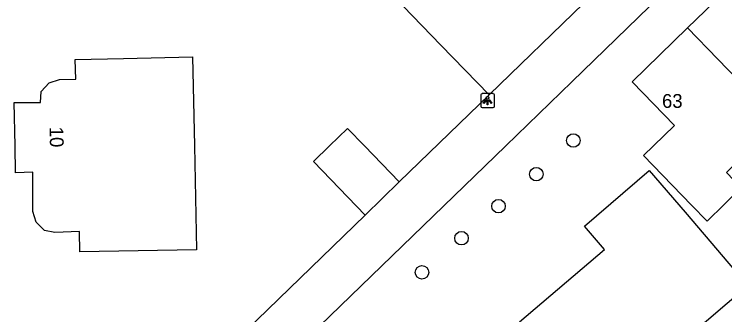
# Model space of a CAD drawing. Extents: x 162880 to 165536, y 384011 to 385179.
# Drawn here: x 163853.1 to 163904.5, y 384237.8 to 384259.5 of the extents above; entities that cross this region are included whole.
import ezdxf

# ---------------------------------------------------------------- set-up
doc = ezdxf.new("R2010")
doc.units = 0
for name, color, linetype in [('IMGEO_Boom', 7, 'Continuous'), ('IMGEO_Lichtpunt', 7, 'Continuous'), ('IMGEO_Muur', 7, 'Continuous'), ('IMGEO_Pand', 7, 'Continuous'), ('IMGEO_Pand_nummerreeks', 7, 'Continuous'), ('IMGEO_Voetpad_open', 7, 'Continuous')]:
    doc.layers.add(name, color=color, linetype=linetype)

msp = doc.modelspace()

# ---------------------------------------------------------------- linework, layer by layer
at = {"layer": 'IMGEO_Boom'}
for centre in [(163893.571, 384250.391), (163890.892, 384247.955), (163888.152, 384245.64), (163885.473, 384243.326), (163882.612, 384240.859)]:
    msp.add_circle(centre, 0.489, dxfattribs=at)
at = {"layer": 'IMGEO_Lichtpunt'}
for p, q in [((163886.864, 384253.683), (163886.864, 384252.876)), ((163886.864, 384253.683), (163886.864, 384252.876)), ((163887.766, 384253.778), (163886.958, 384253.778)), ((163887.766, 384253.778), (163886.958, 384253.778)), ((163887.86, 384252.876), (163887.86, 384253.683)), ((163887.86, 384252.876), (163887.86, 384253.683)), ((163886.958, 384252.782), (163887.766, 384252.782)), ((163886.958, 384252.782), (163887.766, 384252.782))]:
    msp.add_line(p, q, dxfattribs=at)
for points in [[(163887.238, 384253.347), (163887.277, 384253.319), (163887.089, 384253.057), (163887.051, 384253.084), (163887.238, 384253.347)], [(163887.34, 384253.299), (163887.387, 384253.299), (163887.387, 384252.977), (163887.34, 384252.977), (163887.34, 384253.299)], [(163887.45, 384253.319), (163887.488, 384253.346), (163887.675, 384253.084), (163887.636, 384253.056), (163887.45, 384253.319)]]:
    msp.add_lwpolyline(points, dxfattribs=at)
msp.add_circle((163887.363, 384253.481), 0.0994, dxfattribs=at)
for centre, start, end in [((163886.958, 384253.683), 90, 180), ((163886.958, 384253.683), 90, 180), ((163887.766, 384253.683), 0, 90), ((163887.766, 384253.683), 0, 90), ((163886.958, 384252.876), 180, 270), ((163886.958, 384252.876), 180, 270), ((163887.766, 384252.876), 270, 0), ((163887.766, 384252.876), 270, 360)]:
    msp.add_arc(centre, 0.0946, start, end, dxfattribs=at)
at = {"layer": 'IMGEO_Muur'}
msp.add_lwpolyline([(163880.97, 384247.395), (163887.47, 384253.697)], dxfattribs=at)
at = {"layer": 'IMGEO_Pand'}
for points in [[(163901.844, 384258.543), (163905.714, 384262.3)], [(163894.305, 384260.306), (163887.47, 384253.697)], [(163887.47, 384253.697), (163883.987, 384257.285), (163881.245, 384260.111)], [(163908.421, 384251.735), (163906.637, 384250), (163904.653, 384248.07), (163905.726, 384246.965), (163903.251, 384244.562), (163902.136, 384245.709), (163898.653, 384249.297), (163899.377, 384250), (163900.891, 384251.47), (163897.819, 384254.634), (163901.844, 384258.543)], [(163901.844, 384258.543), (163908.421, 384251.735)], [(163865.996, 384256.435), (163866.134, 384250), (163866.296, 384242.49), (163857.841, 384242.331), (163857.817, 384243.805), (163856.041, 384243.733), (163855.285, 384243.888), (163854.674, 384244.494), (163854.447, 384245.253), (163854.444, 384248.097), (163853.195, 384248.054), (163853.155, 384250), (163853.091, 384253.13), (163854.996, 384253.132), (163855.05, 384253.944), (163855.627, 384254.551), (163856.363, 384254.81), (163857.55, 384254.815), (163857.505, 384256.253), (163860.998, 384256.328), (163865.996, 384256.435)], [(163878.501, 384245.001), (163874.755, 384248.868), (163875.923, 384250), (163877.229, 384251.265), (163878.452, 384250), (163880.97, 384247.395)], [(163901.678, 384245.216), (163906.215, 384239.891), (163897.068, 384232.067), (163893.268, 384228.816), (163888.736, 384234.142), (163891.086, 384236.148), (163890.157, 384237.2), (163889.889, 384237.023), (163889.671, 384237.274), (163895.818, 384242.521), (163894.375, 384244.208), (163899.069, 384248.22), (163901.678, 384245.216)], [(163880.97, 384247.395), (163878.501, 384245.001)]]:
    msp.add_lwpolyline(points, dxfattribs=at)
at = {"layer": 'IMGEO_Voetpad_open'}
for points in [[(163932.591, 384282.817), (163929.003, 384286.464), (163926.362, 384286.523), (163893.458, 384254.631), (163888.682, 384250), (163874.452, 384236.24), (163872.917, 384234.818), (163873.099, 384231.247), (163873.944, 384229.898)], [(163880.97, 384247.395), (163887.47, 384253.697)], [(163867.411, 384232.628), (163868.325, 384235.136), (163878.501, 384245.001)]]:
    msp.add_lwpolyline(points, dxfattribs=at)

# ---------------------------------------------------------------- texts
at = {"layer": 'IMGEO_Pand_nummerreeks'}
msp.add_text('63', height=1, dxfattribs=at).set_placement((163899.992, 384252.751))
msp.add_text('10', height=1, rotation=271.1737, dxfattribs=at).set_placement((163855.648, 384251.376))

doc.saveas('drawing.dxf')
